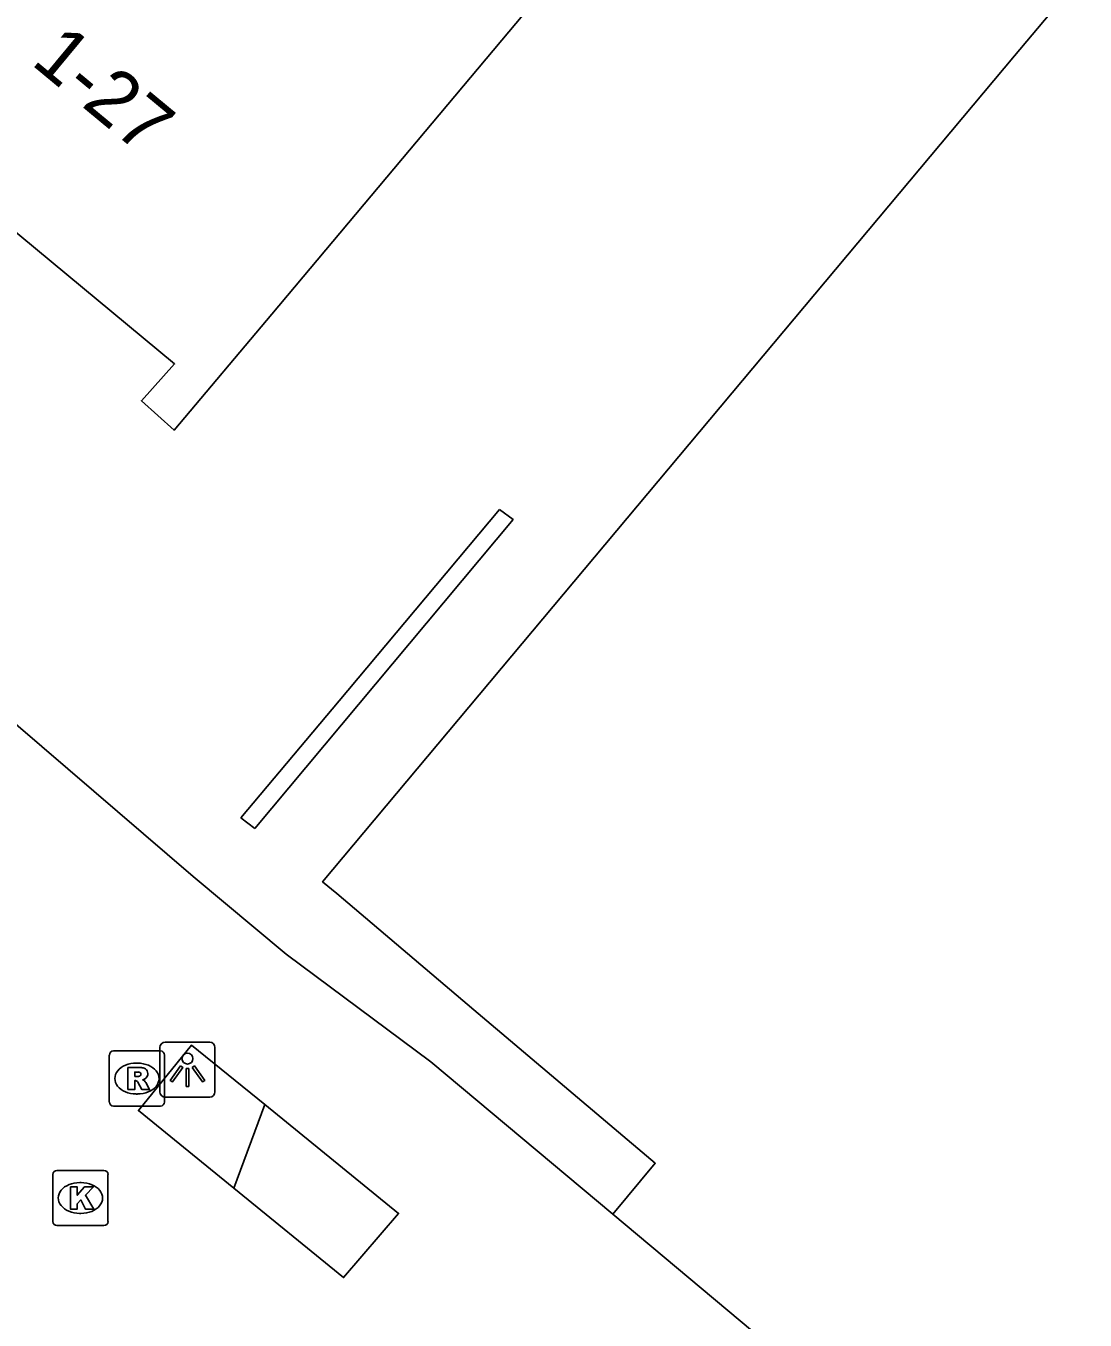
# Model space of a CAD drawing. Extents: x 161087 to 161922, y 382574 to 383873.
# Drawn here: x 161639.88 to 161659.08, y 383055.15 to 383078.63 of the extents above; entities that cross this region are included whole.
import ezdxf

# ---------------------------------------------------------------- set-up
doc = ezdxf.new("R2010")
doc.units = 0
for name, color, linetype in [('IMGEO_Groenvoorziening', 7, 'Continuous'), ('IMGEO_Kolk', 7, 'Continuous'), ('IMGEO_Lichtpunt', 7, 'Continuous'), ('IMGEO_Muur', 7, 'Continuous'), ('IMGEO_Pand', 7, 'Continuous'), ('IMGEO_Pand_nummerreeks', 7, 'Continuous'), ('IMGEO_Rioolput', 7, 'Continuous'), ('IMGEO_Voetgangersgebied_open', 7, 'Continuous')]:
    doc.layers.add(name, color=color, linetype=linetype)

msp = doc.modelspace()

# ---------------------------------------------------------------- linework, layer by layer
at = {"layer": 'IMGEO_Groenvoorziening'}
msp.add_lwpolyline([(161643.649, 383057.547), (161644.208, 383059.066)], dxfattribs=at)
at = {"layer": 'IMGEO_Kolk'}
for p, q in [((161640.366, 383056.944), (161640.366, 383057.796)), ((161640.441, 383057.87), (161641.293, 383057.87)), ((161641.367, 383057.796), (161641.367, 383056.944)), ((161640.854, 383057.65), (161640.879, 383057.65)), ((161640.877, 383057.09), (161640.852, 383057.09)), ((161641.293, 383056.87), (161640.441, 383056.87))]:
    msp.add_line(p, q, dxfattribs=at)
for points in [[(161640.366, 383056.944), (161640.366, 383057.796)], [(161640.441, 383057.87), (161641.293, 383057.87)], [(161641.367, 383057.796), (161641.367, 383056.944)], [(161640.687, 383057.57), (161640.81, 383057.57), (161640.81, 383057.419), (161640.94, 383057.57), (161641.104, 383057.57), (161640.958, 383057.419), (161641.111, 383057.17), (161640.959, 383057.17), (161640.874, 383057.334), (161640.81, 383057.267), (161640.81, 383057.17), (161640.687, 383057.17), (161640.687, 383057.57)], [(161641.293, 383056.87), (161640.441, 383056.87)]]:
    msp.add_lwpolyline(points, dxfattribs=at)
for centre, start, end in [((161640.443, 383057.794), 91.552, 178.448), ((161640.443, 383057.794), 91.552, 178.448), ((161641.291, 383057.794), 1.552, 88.448), ((161641.291, 383057.794), 1.552, 88.448), ((161640.443, 383056.946), 181.552, 268.448), ((161640.443, 383056.946), 181.552, 268.448), ((161641.291, 383056.946), 271.552, 358.448), ((161641.291, 383056.946), 271.552, 358.448)]:
    msp.add_arc(centre, 0.0765, start, end, dxfattribs=at)
for centre, major_axis, ratio, start_param, end_param in [((161640.853, 383057.37), (-0.387, 0.002), 0.722429, 4.712389, 7.853982), ((161640.878, 383057.37), (-0.39, 0.002), 0.717154, 1.570796, 4.712389)]:
    msp.add_ellipse(centre, major_axis=major_axis, ratio=ratio, start_param=start_param, end_param=end_param, dxfattribs=at)
at = {"layer": 'IMGEO_Lichtpunt'}
for p, q in [((161642.309, 383060.101), (161642.309, 383059.294)), ((161642.309, 383060.101), (161642.309, 383059.294)), ((161643.211, 383060.196), (161642.403, 383060.196)), ((161643.211, 383060.196), (161642.403, 383060.196)), ((161643.305, 383059.294), (161643.305, 383060.101)), ((161643.305, 383059.294), (161643.305, 383060.101)), ((161642.403, 383059.2), (161643.211, 383059.2)), ((161642.403, 383059.2), (161643.211, 383059.2))]:
    msp.add_line(p, q, dxfattribs=at)
for points in [[(161642.683, 383059.765), (161642.722, 383059.737), (161642.534, 383059.475), (161642.496, 383059.502), (161642.683, 383059.765)], [(161642.785, 383059.717), (161642.832, 383059.717), (161642.832, 383059.395), (161642.785, 383059.395), (161642.785, 383059.717)], [(161642.895, 383059.737), (161642.933, 383059.764), (161643.12, 383059.502), (161643.081, 383059.474), (161642.895, 383059.737)]]:
    msp.add_lwpolyline(points, dxfattribs=at)
msp.add_circle((161642.808, 383059.899), 0.0994, dxfattribs=at)
for centre, start, end in [((161642.403, 383060.101), 90, 180), ((161642.403, 383060.101), 90, 180), ((161643.211, 383060.101), 0, 90), ((161643.211, 383060.101), 0, 90), ((161642.403, 383059.294), 180, 270), ((161642.403, 383059.294), 180, 270), ((161643.211, 383059.294), 270, 0), ((161643.211, 383059.294), 270, 360)]:
    msp.add_arc(centre, 0.0946, start, end, dxfattribs=at)
at = {"layer": 'IMGEO_Muur'}
for points in [[(161648.468, 383069.855), (161648.711, 383069.674), (161644.028, 383064.071)], [(161646.748, 383067.807), (161648.468, 383069.855)], [(161645.558, 383066.389), (161646.748, 383067.807)], [(161643.774, 383064.265), (161645.558, 383066.389)], [(161644.028, 383064.071), (161643.774, 383064.265)]]:
    msp.add_lwpolyline(points, dxfattribs=at)
at = {"layer": 'IMGEO_Pand'}
for points in [[(161626.874, 383076.894), (161627.639, 383077.819), (161630.953, 383075.044), (161633.705, 383072.74), (161635.485, 383074.833), (161635.995, 383075.432), (161637.243, 383076.918), (161642.575, 383072.499), (161641.972, 383071.83), (161642.566, 383071.294), (161644.337, 383073.398), (161652.236, 383082.817), (161653.524, 383084.318), (161655.443, 383082.691), (161654.896, 383082.004), (161656.543, 383080.605), (161657.133, 383081.268), (161659.083, 383079.614), (161657.804, 383078.087), (161645.259, 383063.107), (161645.515, 383062.89), (161648.001, 383060.784), (161651.288, 383058.001), (161650.522, 383057.078)], [(161656.74, 383051.863), (161650.522, 383057.078)]]:
    msp.add_lwpolyline(points, dxfattribs=at)
at = {"layer": 'IMGEO_Rioolput'}
for p, q in [((161641.391, 383059.11), (161641.391, 383059.962)), ((161641.466, 383060.036), (161642.318, 383060.036)), ((161641.879, 383059.816), (161641.904, 383059.816)), ((161642.392, 383059.962), (161642.392, 383059.11)), ((161641.902, 383059.256), (161641.877, 383059.256)), ((161642.318, 383059.036), (161641.466, 383059.036))]:
    msp.add_line(p, q, dxfattribs=at)
for points in [[(161641.391, 383059.11), (161641.391, 383059.962)], [(161641.466, 383060.036), (161642.318, 383060.036)], [(161642.392, 383059.962), (161642.392, 383059.11)], [(161641.98, 383059.734), (161641.728, 383059.736), (161641.728, 383059.336)], [(161641.906, 383059.655), (161641.852, 383059.655), (161641.852, 383059.574)], [(161641.852, 383059.574), (161641.904, 383059.574)], [(161641.728, 383059.336), (161641.852, 383059.336), (161641.852, 383059.498), (161641.863, 383059.498)], [(161641.91, 383059.469), (161641.981, 383059.336), (161642.121, 383059.336), (161642.056, 383059.462)], [(161642.318, 383059.036), (161641.466, 383059.036)]]:
    msp.add_lwpolyline(points, dxfattribs=at)
for centre, radius, start, end in [((161641.468, 383059.96), 0.0765, 91.552, 178.448), ((161641.468, 383059.96), 0.0765, 91.552, 178.448), ((161642.316, 383059.96), 0.0765, 1.552, 88.448), ((161642.316, 383059.96), 0.0765, 1.552, 88.448), ((161641.888, 383059.763), 0.19, 274.7715, 282.9687), ((161641.912, 383059.559), 0.0964, 77.0061, 93.1865), ((161641.926, 383059.616), 0.0378, 276.6634, 79.6772), ((161641.979, 383059.624), 0.109, 350.3612, 89.416), ((161641.977, 383059.624), 0.112, 277.5842, 350.9817), ((161641.862, 383059.445), 0.0533, 26.0293, 88.6989), ((161641.961, 383059.409), 0.108, 29.5134, 73.7905), ((161641.468, 383059.112), 0.0765, 181.552, 268.448), ((161641.468, 383059.112), 0.0765, 181.552, 268.448), ((161642.316, 383059.112), 0.0765, 271.552, 358.448), ((161642.316, 383059.112), 0.0765, 271.552, 358.448)]:
    msp.add_arc(centre, radius, start, end, dxfattribs=at)
for centre, major_axis, ratio, start_param, end_param in [((161641.878, 383059.536), (-0.387, 0.002), 0.722429, 4.712389, 7.853982), ((161641.903, 383059.536), (-0.39, 0.002), 0.717154, 1.570796, 4.712389)]:
    msp.add_ellipse(centre, major_axis=major_axis, ratio=ratio, start_param=start_param, end_param=end_param, dxfattribs=at)
at = {"layer": 'IMGEO_Voetgangersgebied_open'}
for points in [[(161650.522, 383057.078), (161647.219, 383059.841), (161644.599, 383061.795), (161642.912, 383063.202), (161630.169, 383074.145), (161626.874, 383076.894)], [(161643.649, 383057.547), (161641.918, 383058.956), (161642.884, 383060.143), (161644.208, 383059.066)], [(161644.208, 383059.066), (161646.636, 383057.089), (161645.639, 383055.927), (161643.649, 383057.547)]]:
    msp.add_lwpolyline(points, dxfattribs=at)

# ---------------------------------------------------------------- texts
at = {"layer": 'IMGEO_Pand_nummerreeks'}
msp.add_text('1-27', height=1, rotation=320.3513, dxfattribs=at).set_placement((161639.951, 383077.946))

doc.saveas('drawing.dxf')
